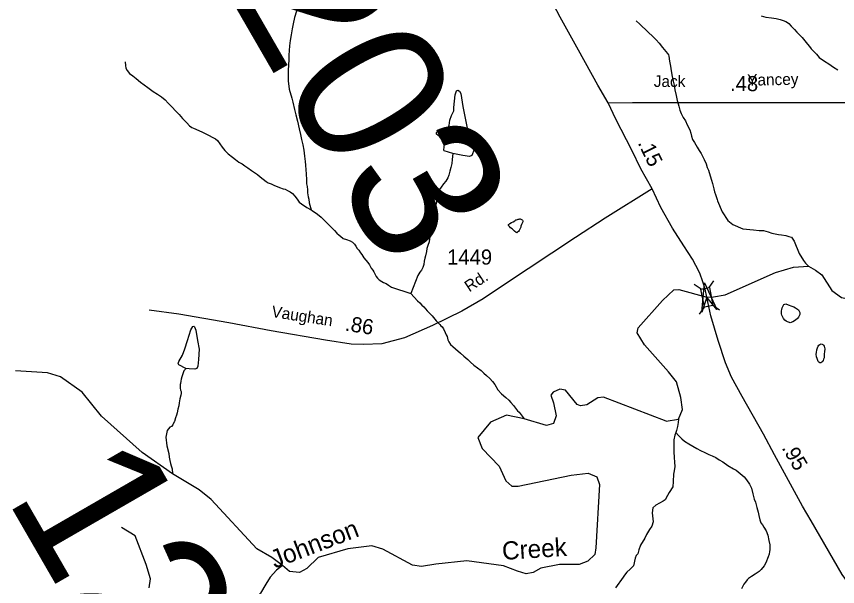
# Model space of a CAD drawing. Extents: x 2056842 to 2160602, y 826753 to 1016856.
# Drawn here: x 2103231 to 2110013, y 1009322 to 1014034 of the extents above; entities that cross this region are included whole.
import ezdxf

# ---------------------------------------------------------------- set-up
doc = ezdxf.new("R2010")
doc.units = 0
for name, color, linetype in [('Exist Hydrographic Creek Single Shore', 7, 'Continuous'), ('Exist Hydrographic Creek Single Shore Label', 7, 'Continuous'), ('Exist Hydrographic Misc Water Feature', 7, 'Continuous'), ('Exist Road Non-System Type 51', 7, 'Continuous'), ('Exist Road Secondary Mileage Hundredths English Label', 7, 'Continuous'), ('Exist Road Secondary Structure Standard Bridge Attributed CELL', 7, 'Continuous'), ('Exist Road Secondary Structure Standard Bridge CELL', 7, 'Continuous'), ('Exist Road Secondary Structure Standard Bridge Number Label', 7, 'Continuous'), ('Exist Road Secondary Type 41 Attributed', 7, 'Continuous'), ('Exist Road Secondary Type 51 Attributed', 7, 'Continuous'), ('Exist Road Secondary Type 51 Label', 7, 'Continuous'), ('Exist Road Secondary Type 51 Number Label', 7, 'Continuous')]:
    doc.layers.add(name, color=color, linetype=linetype)

msp = doc.modelspace()

# ---------------------------------------------------------------- linework, layer by layer
at = {"layer": 'Exist Hydrographic Creek Single Shore'}
for points in [[(2108934.5, 1011713.1), (2108989.6, 1011715.5), (2109085.7, 1011732), (2109500.7, 1011917.3), (2109648.9, 1011961.6), (2109773.7, 1011969), (2109832.2, 1011936.3), (2109882.8, 1011899.6), (2109966.3, 1011769.3), (2110044.6, 1011709.8), (2110264.9, 1011665.8)], [(2108598.9, 1010690), (2108699.6, 1010705.7), (2108731.7, 1010784.6), (2108719.1, 1010884.6), (2108682.4, 1011013.6), (2108616.6, 1011095.9), (2108418.1, 1011320.4), (2108358.7, 1011420.4), (2108367.6, 1011460.8), (2108567.3, 1011685.2), (2108662.2, 1011775), (2108701.4, 1011777.5)], [(2108701.4, 1011777.5), (2108934.5, 1011713.1)], [(2108598.9, 1010690), (2108079.3, 1010887.4), (2108032.5, 1010882.3), (2107941.5, 1010825.4), (2107891.4, 1010815.2), (2107861.8, 1010827.9), (2107765.7, 1010944.3), (2107719.4, 1010954.4), (2107663.8, 1010929.1), (2107644.8, 1010903.8), (2107667.6, 1010839.3), (2107687.8, 1010734.3), (2107666.3, 1010668.5), (2107608.7, 1010654.1), (2107424.6, 1010707.2), (2107279.2, 1010737.6), (2107147.7, 1010681.9), (2107042.7, 1010554.1), (2107076.9, 1010462.3), (2107217.2, 1010316.8), (2107274.1, 1010195.3), (2107323.4, 1010152.3), (2107376.4, 1010151.8), (2107812.9, 1010242.9), (2107953.2, 1010259.3), (2108025.3, 1010227.7), (2108048, 1010165.7), (2108017.7, 1009641.2), (2108007.6, 1009588), (2107950.7, 1009531.1), (2107878.6, 1009505.8), (2107717.8, 1009505.8), (2107562.3, 1009474.2), (2107497.8, 1009437.5), (2107442.1, 1009428.6), (2107368.6, 1009450.1), (2107252.9, 1009494.1), (2106951.3, 1009536.2), (2106696.1, 1009508.3), (2106576, 1009486.8), (2106502.8, 1009499.9), (2106257.4, 1009632.3), (2106167.9, 1009657.6), (2105969.4, 1009633.6), (2105722.8, 1009561.5), (2105629.8, 1009471.7), (2105567.8, 1009438.8), (2105485.6, 1009446.4), (2105428.7, 1009495.7), (2105341.5, 1009562.7), (2105215.9, 1009632.8), (2104840.5, 1010040.6), (2104740.6, 1010120.3), (2104521.3, 1010255.2), (2104269.6, 1010429.7), (2103934.7, 1010731.2), (2103774.3, 1010929.2), (2103596, 1011054.5), (2103487.2, 1011088.6), (2103223, 1011105)]]:
    msp.add_lwpolyline(points, dxfattribs=at)
at = {"layer": 'Exist Hydrographic Misc Water Feature'}
for points in [[(2105545.1, 1014077.9), (2105527.3, 1014023.8), (2105515.6, 1013973.7), (2105507.6, 1013931.7), (2105499.8, 1013881.8), (2105491.8, 1013833.7), (2105486.1, 1013791.6), (2105480.3, 1013713.6), (2105480.3, 1013675.7), (2105478.7, 1013633.7), (2105474.6, 1013587.6), (2105474.8, 1013539.6), (2105474.8, 1013501.7), (2105485, 1013433.6), (2105505.3, 1013357.8), (2105513.5, 1013325.8), (2105527.7, 1013263.7), (2105539.8, 1013219.9), (2105552.1, 1013167.9), (2105566, 1013106), (2105578.3, 1013058), (2105586.3, 1013015.9), (2105596.6, 1012974), (2105604.8, 1012928.1), (2105610.9, 1012880.1), (2105615, 1012834.1), (2105619.1, 1012806.1), (2105621.4, 1012766.1), (2105623.5, 1012734.1), (2105625.7, 1012684.2), (2105627.6, 1012650.1), (2105631.7, 1012628.2), (2105633.9, 1012600.2), (2105636, 1012576.2), (2105639.9, 1012544.1), (2105646.2, 1012524.2), (2105650.1, 1012492.2), (2105654.2, 1012474.2), (2105664.5, 1012436.3)], [(2109381, 1014037.8), (2109421, 1014028), (2109467.4, 1014022.1), (2109507.3, 1014016.2), (2109539.3, 1014008.4), (2109565.4, 1014000.4), (2109585.5, 1013992.5), (2109599.4, 1013984.5), (2109611.3, 1013974.6), (2109631.4, 1013952.6), (2109657.6, 1013924.6), (2109677.5, 1013902.8), (2109697.6, 1013882.8), (2109719.8, 1013858.9), (2109741.9, 1013833), (2109765.9, 1013805.1), (2109781.9, 1013785.1), (2109796.1, 1013767.1), (2109810.2, 1013751.2), (2109838.1, 1013721.3), (2109862.3, 1013695.4), (2109904.3, 1013663.5), (2109940.4, 1013641.6), (2109980.6, 1013615.7), (2110014.6, 1013591.8)], [(2108349.4, 1013998.6), (2108379.4, 1013970.7), (2108399.7, 1013950.8), (2108425.7, 1013924.9), (2108453.6, 1013899), (2108481.7, 1013873.1), (2108513.9, 1013841.2), (2108539.9, 1013813.2), (2108568.2, 1013777.3), (2108596.1, 1013745.4), (2108610, 1013727.5), (2108616.2, 1013717.4), (2108618.4, 1013705.4), (2108626.4, 1013665.4), (2108632.6, 1013623.5), (2108638.5, 1013583.5), (2108646.9, 1013537.6), (2108654.9, 1013499.6), (2108663.1, 1013465.6), (2108669.1, 1013427.7), (2108679.3, 1013381.6), (2108689.4, 1013339.7), (2108701.7, 1013291.7), (2108711.5, 1013259.7), (2108721.6, 1013231.9), (2108737.8, 1013197.8), (2108757.9, 1013169.9), (2108772, 1013137.9), (2108794.2, 1013096), (2108802.4, 1013070.1), (2108808.3, 1013044), (2108816.3, 1013016), (2108830.5, 1012992.2), (2108854.7, 1012954.2), (2108870.7, 1012926.2), (2108886.9, 1012900.3), (2108888.9, 1012896.3), (2108910.8, 1012850.4), (2108927, 1012814.5), (2108937.1, 1012786.5), (2108947.1, 1012762.5), (2108961.3, 1012716.6), (2108971.3, 1012680.6), (2108979.5, 1012652.6), (2108991.6, 1012608.6), (2108997.8, 1012584.6), (2109003.9, 1012562.7), (2109009.9, 1012544.7), (2109017.9, 1012520.7), (2109021.8, 1012510.8)], [(2104128.6, 1013659.4), (2104130.7, 1013627.4), (2104134.6, 1013605.5), (2104144.6, 1013587.5), (2104164.9, 1013563.5), (2104192.8, 1013541.7), (2104220.9, 1013521.7), (2104257.2, 1013491.9), (2104285.1, 1013469.9), (2104315.2, 1013446), (2104359.3, 1013414.1), (2104395.4, 1013392.3), (2104429.4, 1013370.4), (2104459.6, 1013344.4), (2104485.6, 1013316.5), (2104517.6, 1013282.7), (2104545.9, 1013254.7), (2104575.8, 1013222.8), (2104603.9, 1013190.9), (2104638.2, 1013155.1), (2104660.1, 1013131.1), (2104680.2, 1013115.2), (2104694.2, 1013109.2), (2104762.4, 1013079.4), (2104818.4, 1013053.6), (2104854.3, 1013033.7), (2104874.4, 1013021.8), (2104890.6, 1013007.8), (2104912.5, 1012981.9), (2104930.6, 1012954), (2104952.9, 1012926), (2104980.8, 1012898.1), (2105014.9, 1012872.2), (2105041.1, 1012850.3), (2105069.2, 1012830.4), (2105095, 1012814.5), (2105117.2, 1012800.5), (2105143.2, 1012782.6), (2105173.4, 1012760.7), (2105205.4, 1012738.8), (2105223.4, 1012726.8), (2105243.3, 1012708.9), (2105269.5, 1012689.1), (2105293.5, 1012671.1), (2105311.6, 1012659.1), (2105335.6, 1012649.2), (2105363.7, 1012637.3), (2105385.6, 1012627.4), (2105403.6, 1012619.4), (2105433.8, 1012609.5), (2105449.8, 1012605.6), (2105469.9, 1012595.7), (2105491.8, 1012585.7), (2105511.9, 1012569.7), (2105531.8, 1012547.8), (2105541.8, 1012533.9), (2105554.1, 1012515.9), (2105566, 1012499.9), (2105586.1, 1012483.9), (2105630.2, 1012456.1), (2105664.5, 1012436.3)], [(2106834.9, 1012902.2), (2106765.3, 1012922.5), (2106761.5, 1012930), (2106765.3, 1012955.4), (2106767.8, 1012974.3), (2106762.8, 1012989.5), (2106728.6, 1013038.8), (2106702.1, 1013060.4), (2106700.8, 1013075.5), (2106714.7, 1013088.2), (2106740, 1013089.5), (2106769.1, 1013092), (2106790.6, 1013107.2), (2106805.8, 1013133.7), (2106810.8, 1013175.5), (2106823.5, 1013214.7), (2106843.7, 1013252.7), (2106843.7, 1013281.8), (2106853.8, 1013385.5), (2106865.2, 1013418.4), (2106876.6, 1013423.5), (2106890.5, 1013417.1), (2106901.9, 1013398.2), (2106919.6, 1013289.3), (2106949.9, 1013124.9), (2106965.1, 1013069.2), (2106989.1, 1013052.8), (2107013.1, 1013033.8), (2107018.2, 1013009.8), (2107013.1, 1012933.8), (2106991.6, 1012885.8), (2106972.7, 1012876.9), (2106919.6, 1012884.5), (2106834.9, 1012902.2)], [(2106834.9, 1012902.2), (2106830.8, 1012851.9), (2106827.1, 1012817.9), (2106819.1, 1012785.9), (2106811.3, 1012755.8), (2106803.3, 1012721.8), (2106793.3, 1012699.7), (2106777.7, 1012673.7), (2106757.6, 1012649.7), (2106739.6, 1012623.6), (2106725.6, 1012603.6), (2106713.9, 1012565.4), (2106705.9, 1012531.5), (2106698.1, 1012489.5), (2106686.4, 1012433.4), (2106680.3, 1012393.4), (2106676.6, 1012355.5), (2106666.6, 1012315.4), (2106656.9, 1012273.3), (2106651, 1012229.4), (2106643.2, 1012197.3), (2106639.1, 1012171.3), (2106629, 1012141.3), (2106621.4, 1012115.2), (2106617.3, 1012091.3), (2106609.3, 1012055.3), (2106605.7, 1012037.1), (2106599.7, 1012011.2), (2106595.6, 1011985.1), (2106587.6, 1011959.2), (2106575.9, 1011937.1), (2106563.8, 1011919.1), (2106545.8, 1011893), (2106488.4, 1011744.6)], [(2109021.8, 1012510.8), (2109059.8, 1012418.8), (2109107.9, 1012348), (2109149.6, 1012313.8), (2109230.5, 1012278.4), (2109319, 1012269.5), (2109365.8, 1012265.7), (2109402.6, 1012266), (2109438.9, 1012254), (2109470.8, 1012242.2), (2109496.9, 1012236.2), (2109526.8, 1012232.3), (2109550.8, 1012228.3), (2109584.9, 1012224.5), (2109610.9, 1012216.5), (2109632.8, 1012208.6), (2109655.2, 1012175.9), (2109695.7, 1012073.4), (2109731.1, 1012017.8), (2109748.8, 1011995), (2109773.7, 1011969)], [(2105664.5, 1012436.3), (2105674.3, 1012430.3), (2105718.4, 1012400.4), (2105748.3, 1012374.5), (2105774.6, 1012348.6), (2105804.7, 1012316.7), (2105826.7, 1012294.8), (2105858.9, 1012264.8), (2105878.9, 1012242.9), (2105896.8, 1012227), (2105906.8, 1012217.1), (2105929.2, 1012199.1), (2105957.1, 1012189.2), (2105987.2, 1012179.3), (2106007.1, 1012167.3), (2106023.1, 1012151.4), (2106033.1, 1012135.4), (2106045.5, 1012115.5), (2106059.4, 1012101.5), (2106073.3, 1012081.5), (2106083.4, 1012065.5), (2106101.6, 1012039.6), (2106117.6, 1012019.7), (2106133.6, 1011999.7), (2106147.6, 1011979.8), (2106161.9, 1011953.8), (2106175.9, 1011935.8), (2106183.9, 1011921.9), (2106196, 1011895.9), (2106201.9, 1011886), (2106214.2, 1011872), (2106228.2, 1011858), (2106248, 1011844.1), (2106264, 1011836.2), (2106284.1, 1011826.1), (2106304.2, 1011812.3), (2106328.4, 1011796.4), (2106488.4, 1011744.6)], [(2107356.6, 1012351.6), (2107360.7, 1012351.6), (2107368.7, 1012355.6), (2107376.6, 1012357.6), (2107384.4, 1012359.6), (2107388.3, 1012361.7), (2107392.6, 1012361.7), (2107398.4, 1012359.7), (2107408.6, 1012353.7), (2107410.7, 1012349.7), (2107412.5, 1012343.8), (2107412.5, 1012335.8), (2107410.7, 1012331.8), (2107402.7, 1012313.6), (2107398.6, 1012301.6), (2107396.5, 1012291.7), (2107389, 1012275.6), (2107382.8, 1012263.6), (2107378.9, 1012255.6), (2107370.9, 1012249.7), (2107362.9, 1012245.6), (2107358.8, 1012247.5), (2107344.9, 1012259.5), (2107333, 1012269.4), (2107325, 1012277.4), (2107312.7, 1012287.4), (2107302.6, 1012297.3), (2107296.7, 1012307.4), (2107296.7, 1012313.3), (2107300.6, 1012317.3), (2107306.7, 1012323.4), (2107320.7, 1012331.5), (2107334.6, 1012337.5), (2107348.6, 1012345.5), (2107356.6, 1012351.6)], [(2106488.4, 1011744.6), (2106544.5, 1011683), (2106562.6, 1011667.1), (2106580.6, 1011649.1), (2106594.8, 1011633.2), (2106608.9, 1011617.2), (2106624.9, 1011601.3), (2106643, 1011581.4), (2106665.1, 1011559.3), (2106687.1, 1011531.5), (2106697.1, 1011519.5)], [(2109652.7, 1011632.8), (2109664.6, 1011626.7), (2109682.9, 1011614.8), (2109690.9, 1011608.8), (2109696.8, 1011598.9), (2109700.9, 1011586.8), (2109700.9, 1011570.8), (2109696.8, 1011558.8), (2109690.9, 1011548.9), (2109682.9, 1011536.8), (2109667.1, 1011522.7), (2109645.1, 1011510.6), (2109623.2, 1011502.7), (2109615.2, 1011504.6), (2109607.2, 1011506.5), (2109599.2, 1011510.5), (2109589.2, 1011516.5), (2109579.1, 1011524.5), (2109566.8, 1011538.4), (2109554.9, 1011558.4), (2109552.9, 1011566.4), (2109550.8, 1011576.4), (2109550.8, 1011600.5), (2109552.9, 1011612.5), (2109554.7, 1011624.5), (2109562.7, 1011642.4), (2109570.7, 1011652.4), (2109576.7, 1011656.5), (2109586.7, 1011658.5), (2109606.6, 1011650.6), (2109634.7, 1011640.7), (2109652.7, 1011632.8)], [(2104630.4, 1011123), (2104573, 1011154.7), (2104566.7, 1011166.1), (2104571.7, 1011181.2), (2104603.3, 1011235.6), (2104622.3, 1011287.5), (2104645, 1011357.1), (2104670.3, 1011444.4), (2104686.8, 1011471), (2104695.6, 1011473.5), (2104701.9, 1011468.4), (2104712.1, 1011441.9), (2104726, 1011355.8), (2104739.9, 1011285), (2104734.8, 1011197.7), (2104728.5, 1011143.3), (2104720.9, 1011124.3), (2104704.5, 1011118), (2104657.7, 1011120.5), (2104630.4, 1011123)], [(2106697.1, 1011519.5), (2106707.2, 1011509.5), (2106727, 1011487.6), (2106737.3, 1011477.6)], [(2106737.3, 1011477.6), (2106747.3, 1011467.7), (2106757.4, 1011451.7), (2106773.4, 1011421.8), (2106781.4, 1011403.8), (2106787.5, 1011387.8), (2106795.5, 1011361.8), (2106803.5, 1011345.8), (2106817.7, 1011323.8), (2106835.9, 1011305.9), (2106857.9, 1011286), (2106897.9, 1011252.1), (2106926.2, 1011226.2), (2106960.2, 1011198.4), (2106982.1, 1011176.4), (2107010.4, 1011152.4), (2107038.3, 1011130.5), (2107068.5, 1011106.7), (2107090.4, 1011086.7), (2107114.6, 1011066.8), (2107140.6, 1011042.8), (2107164.6, 1011017), (2107182.7, 1010991), (2107206.9, 1010949.1), (2107238.9, 1010915.2), (2107273.1, 1010883.3), (2107297.1, 1010861.5), (2107315.1, 1010843.4), (2107335.4, 1010817.6), (2107353.5, 1010795.5), (2107369.5, 1010775.6), (2107383.4, 1010763.6), (2107424.6, 1010707.2)], [(2109905.6, 1011262), (2109903.7, 1011246), (2109903.7, 1011232), (2109901.7, 1011212), (2109897.6, 1011202), (2109893.9, 1011189.9), (2109885.9, 1011179.9), (2109881.8, 1011175.9), (2109875.8, 1011171.9), (2109869.9, 1011169.9), (2109865.8, 1011171.8), (2109859.8, 1011175.8), (2109853.9, 1011181.8), (2109843.6, 1011207.8), (2109839.5, 1011221.8), (2109837.7, 1011241.8), (2109839.5, 1011257.7), (2109841.4, 1011277.8), (2109847.3, 1011293.8), (2109853.3, 1011307.9), (2109859.4, 1011317.8), (2109867.4, 1011323.9), (2109871.3, 1011325.8), (2109879.3, 1011327.9), (2109885.5, 1011325.9), (2109891.4, 1011321.9), (2109897.4, 1011316), (2109901.5, 1011308), (2109905.4, 1011297.9), (2109907.4, 1011288), (2109905.6, 1011262)], [(2104630.4, 1011123), (2104626.3, 1011119), (2104614.4, 1011105), (2104610.3, 1011097), (2104604.6, 1011078.9), (2104596.6, 1011054.9), (2104592.7, 1011034.9), (2104588.6, 1011020.9), (2104586.9, 1011000.9), (2104584.9, 1010992.9), (2104582.8, 1010972.9), (2104582.8, 1010960.9), (2104586.9, 1010944.9), (2104590.8, 1010932.9), (2104591.2, 1010918.9), (2104589.2, 1010904.9), (2104581.2, 1010872.8), (2104575.4, 1010840.8), (2104571.3, 1010816.9), (2104565.4, 1010788.9), (2104559.6, 1010758.8), (2104553.7, 1010738.7), (2104545.7, 1010716.8), (2104535.9, 1010686.7)], [(2104535.9, 1010686.7), (2104533.8, 1010682.8), (2104524, 1010658.7), (2104512.3, 1010646.1), (2104497.1, 1010639.8), (2104476.9, 1010610.7), (2104464.2, 1010556.3), (2104473.1, 1010485.4), (2104488.7, 1010422.5), (2104492.6, 1010392.6), (2104498.9, 1010364.6), (2104504.9, 1010338.6), (2104508.8, 1010320.7), (2104517.2, 1010294.7), (2104521.3, 1010255.2)], [(2108699.6, 1010705.7), (2108697.6, 1010677.8), (2108691.9, 1010645.7), (2108681.8, 1010611.7), (2108676.9, 1010596.6)], [(2108676.9, 1010596.6), (2108670.1, 1010573.7), (2108662.1, 1010533.6), (2108660.5, 1010497.7), (2108660.5, 1010465.7), (2108660.5, 1010435.7), (2108664.6, 1010389.6), (2108666.6, 1010349.6), (2108668.9, 1010315.7), (2108662.9, 1010277.7), (2108657.2, 1010251.6), (2108656.3, 1010191.8), (2108652.5, 1010146.2), (2108622.2, 1010100.7), (2108608.3, 1010075.4), (2108589.3, 1010038.7), (2108572.9, 1010027.3), (2108512.2, 1009995.7), (2108488.2, 1009971.6), (2108481.9, 1009931.2), (2108489.4, 1009858.5), (2108480.4, 1009821.1), (2108460.4, 1009793), (2108436.6, 1009752.9), (2108420.6, 1009722.9), (2108387, 1009665), (2108371.9, 1009625.8), (2108364.3, 1009591.6), (2108349.1, 1009577.7), (2108341.5, 1009556.2), (2108327.5, 1009494.7), (2108299.4, 1009466.5), (2108273.5, 1009442.5), (2108253.7, 1009416.3), (2108243.6, 1009400.4), (2108179.8, 1009312.6)], [(2108676.9, 1010596.6), (2108700.1, 1010571.7), (2108726.1, 1010543.8), (2108750.1, 1010523.9), (2108784.1, 1010502), (2108818.4, 1010482.1), (2108850.4, 1010464.3), (2108882.3, 1010446.3), (2108916.4, 1010430.4), (2108950.6, 1010414.5), (2108978.7, 1010402.7), (2109008.7, 1010388.7)], [(2109008.7, 1010388.7), (2109034.7, 1010370.8), (2109064.6, 1010352.9), (2109106.9, 1010323.1), (2109152.8, 1010295.2), (2109175, 1010283.2), (2109208.8, 1010257.4), (2109241.2, 1010229.4), (2109261.1, 1010205.5), (2109287.3, 1010167.6), (2109301.5, 1010135.7), (2109313.6, 1010089.6), (2109325.7, 1010045.8), (2109335.7, 1010019.7), (2109347.8, 1009975.8), (2109357.9, 1009937.9), (2109364.2, 1009909.8), (2109372.2, 1009873.9), (2109380.4, 1009847.9), (2109392.3, 1009832), (2109404.4, 1009813.9), (2109422.5, 1009784), (2109438.7, 1009746.1), (2109446.7, 1009704.1), (2109452.8, 1009666.1), (2109454.9, 1009648.1), (2109452.8, 1009626.1), (2109451, 1009612.1), (2109447.1, 1009590.1), (2109441.1, 1009568.1), (2109421.4, 1009518.1), (2109407.5, 1009494), (2109383.3, 1009461.9), (2109365.7, 1009445.9), (2109333.7, 1009425.8), (2109303.7, 1009405.7), (2109277.7, 1009387.6), (2109267.6, 1009377.5), (2109251.9, 1009359.6), (2109240, 1009341.5), (2109219.9, 1009303.4)], [(2105428.7, 1009495.7), (2105378.9, 1009459), (2105327.1, 1009400.8), (2105290.4, 1009342.6), (2105248.2, 1009267), (2105220.3, 1009240.9), (2105192.4, 1009216.8), (2105166.4, 1009190.7), (2105142.4, 1009168.6), (2105120.7, 1009144.7), (2105096.7, 1009120.6), (2105060.6, 1009088.4), (2105044.8, 1009074.3), (2105024.9, 1009058.3), (2104996.8, 1009036.2), (2104980.8, 1009022.1)]]:
    msp.add_lwpolyline(points, dxfattribs=at)
at = {"layer": 'Exist Road Non-System Type 51'}
msp.add_lwpolyline([(2104327.4, 1009311.6), (2104338.8, 1009386.5), (2104302.5, 1009504.6), (2104211.7, 1009741.7), (2104098.3, 1009809.8)], dxfattribs=at)
at = {"layer": 'Exist Road Secondary Structure Standard Bridge Attributed CELL'}
msp.add_lwpolyline([(2108891.5, 1011590.5), (2108914, 1011833.3), (2109015.9, 1011611.8), (2108934.5, 1011713.1)], close=True, dxfattribs=at)
at = {"layer": 'Exist Road Secondary Structure Standard Bridge CELL'}
for p, q in [((2108885.6, 1011779.9), (2108828.7, 1011818.9)), ((2108953.4, 1011792.7), (2108992.4, 1011849.6)), ((2108874.2, 1011574.4), (2108913.2, 1011631.4)), ((2109039.5, 1011605.4), (2108982.5, 1011644.4))]:
    msp.add_line(p, q, dxfattribs=at)
msp.add_lwpolyline([(2108913.2, 1011631.4), (2108885.3, 1011779.9), (2108954.7, 1011792.9), (2108982.5, 1011644.4)], close=True, dxfattribs=at)
at = {"layer": 'Exist Road Secondary Type 41 Attributed'}
for points in [[(2108118.3, 1013318.6), (2108319.7, 1013321.5), (2108841.5, 1013323.7), (2109543.5, 1013323.8), (2110060.7, 1013321.5), (2110651.7, 1013321.6)], [(2108481.3, 1012610.3), (2108094.4, 1012366.6), (2107848.2, 1012206.5), (2107263, 1011818.3), (2107084.9, 1011701.4), (2106910.3, 1011599.2), (2106667.5, 1011478.9), (2106436.2, 1011379), (2106250.1, 1011329), (2106098.2, 1011322.2), (2105997.2, 1011325.6), (2105784, 1011359.7), (2105334.8, 1011436.9), (2104985.5, 1011502.7), (2104571.5, 1011573), (2104326.5, 1011607.1)]]:
    msp.add_lwpolyline(points, dxfattribs=at)
at = {"layer": 'Exist Road Secondary Type 51 Attributed'}
for points in [[(2108118.3, 1013318.6), (2108032.7, 1013466.7), (2107872.8, 1013756.2), (2107723.1, 1014028.6), (2107611.1, 1014239.9), (2107504.5, 1014451), (2107418.3, 1014628.1), (2107225.7, 1015024.2), (2107121.4, 1015255.9)], [(2108481.3, 1012610.3), (2108388.9, 1012775.4), (2108315.1, 1012928.7), (2108181.9, 1013184.6), (2108118.3, 1013318.6)], [(2108934.5, 1011713.1), (2108920.2, 1011779.3), (2108899.8, 1011841.7), (2108876, 1011913.3), (2108842, 1011975.7), (2108814.7, 1012026.8), (2108743.9, 1012137.5), (2108649.7, 1012285), (2108555, 1012454.7), (2108481.3, 1012610.3)], [(2110787.7, 1008160.5), (2110724.2, 1008420.9), (2110534.2, 1008731.4), (2110394.7, 1008931.2), (2110132.1, 1009312), (2110052.7, 1009422.1), (2109794.7, 1009865.4), (2109723.2, 1009985.7), (2109493.6, 1010410.9), (2109402.8, 1010581.1), (2109226.5, 1010892.7), (2109136.9, 1011053.9), (2109088.1, 1011170.9), (2109028.5, 1011356.5), (2108967.3, 1011558.5), (2108934.5, 1011713.1)]]:
    msp.add_lwpolyline(points, dxfattribs=at)

# ---------------------------------------------------------------- texts
at = {"layer": 'Exist Hydrographic Creek Single Shore Label'}
for s, rotation, p in [('Johnson', 20.99432, (2105364.6, 1009469.5)), ('Creek', 3.63459, (2107246.7, 1009541.9))]:
    msp.add_text(s, height=150, rotation=rotation, dxfattribs=at).set_placement(p)
at = {"layer": 'Exist Road Secondary Mileage Hundredths English Label'}
for s, rotation, p in [('.48', 359.51091, (2109124.8, 1013417.8)), ('.15', 295.95576, (2108360.6, 1012988.9)), ('.86', 350.94075, (2105940.1, 1011438.5)), ('.95', 300.30744, (2109548.8, 1010468.2))]:
    msp.add_text(s, height=125, rotation=rotation, dxfattribs=at).set_placement(p)
at = {"layer": 'Exist Road Secondary Structure Standard Bridge Number Label'}
for s, p in [('203', (2104939.1, 1014286.4)), ('128', (2103135.8, 1010067.3))]:
    msp.add_text(s, height=1230.31, rotation=300, dxfattribs=at).set_placement(p)
at = {"layer": 'Exist Road Secondary Type 51 Label'}
for s, rotation, p in [('Jack', 0.13013, (2108495.3, 1013450.7)), ('Yancey', 1.21902, (2109267.9, 1013461)), ('Rd.', 33.03486, (2106971.4, 1011752.6)), ('Vaughan', 351.20328, (2105333.6, 1011550.6))]:
    msp.add_text(s, height=95, rotation=rotation, dxfattribs=at).set_placement(p)
at = {"layer": 'Exist Road Secondary Type 51 Number Label'}
msp.add_text('1449', height=125, dxfattribs=at).set_placement((2106788.3, 1011982.9))

doc.saveas('drawing.dxf')
